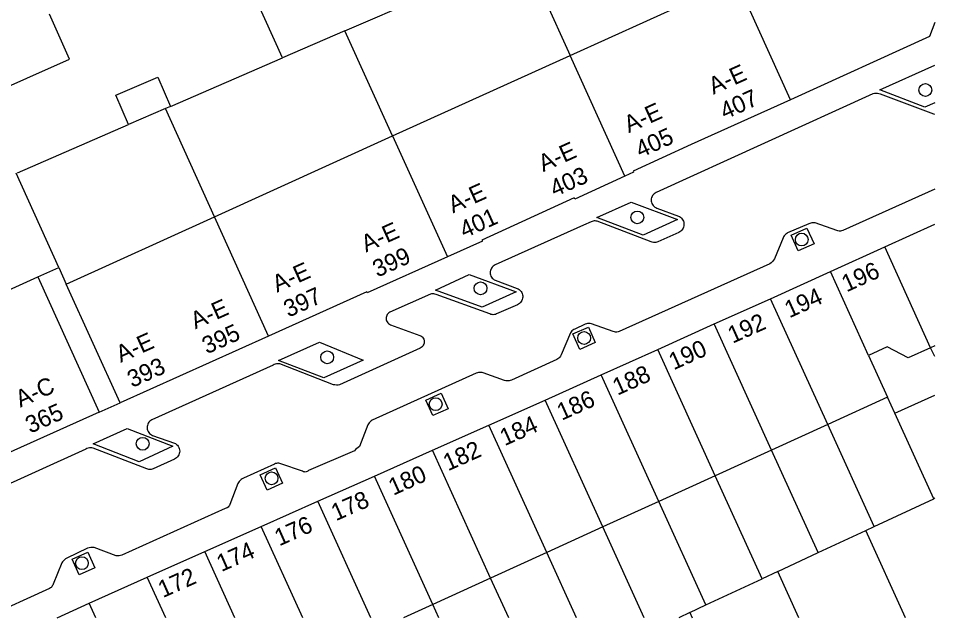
# Model space of a CAD drawing. Extents: x 122462 to 123306, y 485548 to 486417.
# Drawn here: x 123225.8 to 123306, y 485548.3 to 485600.8 of the extents above; entities that cross this region are included whole.
import ezdxf

# ---------------------------------------------------------------- set-up
doc = ezdxf.new("R2010")
doc.units = 0
for name, color, linetype in [('Level 1', 7, 'Continuous'), ('Level 17', 7, 'Continuous'), ('Level 19', 7, 'Continuous'), ('Level 2', 7, 'Continuous'), ('Level 4', 7, 'Continuous'), ('Level 53', 7, 'Continuous'), ('Level 58', 7, 'Continuous')]:
    doc.layers.add(name, color=color, linetype=linetype)

msp = doc.modelspace()

# ---------------------------------------------------------------- linework, layer by layer
at = {"layer": 'Level 1'}
for p, q in [((123258.538, 485590.507), (123274.083, 485597.556)), ((123242.941, 485583.435), (123258.538, 485590.507)), ((123229.945, 485577.542), (123242.941, 485583.435)), ((123301.645, 485580.797), (123306.018, 485582.785)), ((123296.88, 485578.63), (123301.645, 485580.797)), ((123291.65, 485576.259), (123296.88, 485578.63)), ((123223.756, 485576.491), (123227.469, 485578.159)), ((123227.469, 485578.159), (123232.839, 485566.32)), ((123234.663, 485567.139), (123229.945, 485577.542)), ((123286.699, 485574.049), (123291.65, 485576.259)), ((123281.763, 485571.819), (123286.699, 485574.049)), ((123247.679, 485572.979), (123234.663, 485567.139)), ((123306.018, 485572.129), (123305.664, 485571.968)), ((123300.221, 485571.296), (123301.893, 485567.622)), ((123271.9, 485567.38), (123276.809, 485569.579)), ((123266.956, 485565.189), (123271.9, 485567.38)), ((123301.893, 485567.622), (123296.667, 485565.243)), ((123232.839, 485566.32), (123217.686, 485559.514)), ((123262.019, 485562.999), (123266.956, 485565.189)), ((123296.667, 485565.243), (123291.734, 485562.997)), ((123256.949, 485560.719), (123262.019, 485562.999)), ((123291.734, 485562.997), (123286.802, 485560.752)), ((123251.997, 485558.524), (123256.949, 485560.719)), ((123286.802, 485560.752), (123281.856, 485558.5)), ((123247.029, 485556.319), (123251.997, 485558.524)), ((123281.856, 485558.5), (123276.959, 485556.271)), ((123242.08, 485554.13), (123247.029, 485556.319)), ((123276.959, 485556.271), (123272.036, 485554.029)), ((123237.049, 485551.88), (123242.08, 485554.13)), ((123272.036, 485554.029), (123267.124, 485551.793)), ((123231.965, 485549.588), (123237.049, 485551.88)), ((123267.124, 485551.793), (123262.064, 485549.489)), ((123229.157, 485548.322), (123231.965, 485549.588)), ((123262.064, 485549.489), (123259.5, 485548.322))]:
    msp.add_line(p, q, dxfattribs=at)
for points in [[(123274.083, 485597.556), (123284.15, 485602.121), (123284.311, 485601.766), (123288.796, 485603.798)], [(123222.739, 485593.898), (123230.241, 485597.229), (123228.49, 485601.172)], [(123306.018, 485600.451), (123305.57, 485599.229), (123293.38, 485593.679)], [(123293.38, 485593.679), (123284.699, 485589.759), (123279.607, 485587.438), (123279.65, 485587.34), (123278.874, 485586.985)], [(123278.874, 485586.985), (123274.499, 485584.979), (123274.452, 485585.087), (123266.358, 485581.386), (123266.4, 485581.289), (123263.337, 485579.917)], [(123263.337, 485579.917), (123256.32, 485576.769), (123256.282, 485576.857), (123247.679, 485572.979)], [(123276.809, 485569.579), (123279.286, 485570.699), (123281.763, 485571.819)], [(123305.664, 485571.968), (123303.684, 485571.067), (123301.859, 485572.042), (123300.221, 485571.296)]]:
    msp.add_lwpolyline(points, dxfattribs=at)
at = {"layer": 'Level 17'}
msp.add_line((123232.839, 485566.32), (123234.663, 485567.139), dxfattribs=at)
for points in [[(123305.159, 485593.041), (123301.2, 485594.547), (123306.018, 485596.697)], [(123306.018, 485592.383), (123305.959, 485592.406), (123301.269, 485594.168), (123301.138, 485594.2), (123301.005, 485594.22), (123300.87, 485594.228), (123300.736, 485594.224), (123300.602, 485594.208), (123281.633, 485585.552), (123281.54, 485585.506), (123281.455, 485585.447), (123281.379, 485585.376), (123281.314, 485585.295), (123281.261, 485585.206), (123281.221, 485585.11), (123281.196, 485585.01), (123281.185, 485584.906), (123281.189, 485584.803), (123281.208, 485584.701), (123281.241, 485584.602), (123281.288, 485584.51), (123281.348, 485584.425), (123281.419, 485584.35), (123281.5, 485584.285), (123281.59, 485584.233), (123281.686, 485584.194), (123283.57, 485583.492), (123283.665, 485583.445), (123283.753, 485583.386), (123283.833, 485583.316), (123283.902, 485583.235), (123283.959, 485583.146), (123284.004, 485583.05), (123284.035, 485582.948), (123284.052, 485582.844), (123284.054, 485582.738), (123284.043, 485582.632), (123284.017, 485582.529), (123283.977, 485582.431), (123283.924, 485582.339), (123283.859, 485582.255), (123283.784, 485582.181), (123283.699, 485582.117), (123283.606, 485582.066), (123281.777, 485581.234), (123281.68, 485581.202), (123281.579, 485581.182), (123281.477, 485581.176), (123281.375, 485581.183), (123281.275, 485581.203), (123281.178, 485581.236), (123276.458, 485583.034), (123276.369, 485583.06), (123276.277, 485583.073), (123276.184, 485583.071), (123276.093, 485583.054), (123276.005, 485583.024), (123275.923, 485582.981), (123275.267, 485582.687), (123267.526, 485579.212), (123267.433, 485579.163)], [(123306.018, 485593.419), (123305.159, 485593.041)], [(123306.018, 485585.845), (123297.971, 485582.238), (123297.869, 485582.204), (123297.762, 485582.185), (123297.655, 485582.181), (123297.547, 485582.194), (123297.443, 485582.221), (123295.562, 485582.888), (123295.466, 485582.908), (123295.369, 485582.914), (123295.272, 485582.906), (123295.177, 485582.884), (123295.085, 485582.85), (123295, 485582.803), (123293.141, 485582.011), (123293.055, 485581.96), (123292.974, 485581.9), (123292.901, 485581.831), (123292.836, 485581.754), (123292.78, 485581.671), (123292.734, 485581.582), (123291.986, 485579.739), (123291.899, 485579.618), (123291.802, 485579.506), (123291.695, 485579.402), (123291.58, 485579.308), (123278.389, 485573.374), (123278.285, 485573.345), (123278.177, 485573.332), (123278.069, 485573.332), (123277.962, 485573.348), (123277.858, 485573.378), (123275.965, 485574.061), (123275.851, 485574.08), (123275.735, 485574.086), (123275.62, 485574.078), (123275.506, 485574.058), (123275.395, 485574.024), (123274.491, 485573.592), (123274.398, 485573.554), (123274.313, 485573.503), (123274.237, 485573.438), (123274.171, 485573.362), (123274.119, 485573.277), (123273.301, 485571.33), (123273.25, 485571.23), (123273.185, 485571.138), (123273.108, 485571.056), (123273.021, 485570.985), (123272.925, 485570.927), (123268.942, 485569.126), (123268.846, 485569.091), (123268.746, 485569.067), (123268.644, 485569.054), (123268.542, 485569.053), (123268.44, 485569.064), (123268.34, 485569.086), (123266.47, 485569.757), (123266.371, 485569.785), (123266.268, 485569.8), (123266.165, 485569.8), (123266.062, 485569.787), (123265.962, 485569.761), (123265.867, 485569.721), (123256.749, 485565.617), (123256.653, 485565.551), (123256.565, 485565.476), (123256.485, 485565.392), (123256.414, 485565.3), (123256.353, 485565.201), (123255.642, 485563.32), (123255.519, 485563.237), (123255.403, 485563.145), (123255.294, 485563.045), (123255.193, 485562.936), (123251.176, 485561.197), (123251.114, 485561.147), (123251.043, 485561.109), (123250.966, 485561.085), (123250.887, 485561.076), (123250.807, 485561.082), (123250.729, 485561.103), (123250.657, 485561.138), (123248.755, 485561.8), (123248.661, 485561.828), (123248.563, 485561.843), (123248.465, 485561.846), (123248.367, 485561.835), (123248.272, 485561.811)], [(123280.486, 485581.821), (123276.426, 485583.378), (123279.428, 485584.714), (123283.489, 485583.19), (123280.486, 485581.821)], [(123294.075, 485580.449), (123293.452, 485581.824), (123294.827, 485582.447), (123295.45, 485581.072), (123294.075, 485580.449)], [(123267.433, 485579.163), (123267.348, 485579.101), (123267.272, 485579.027), (123267.208, 485578.943), (123267.156, 485578.851), (123267.118, 485578.753), (123267.095, 485578.65), (123267.086, 485578.545), (123267.092, 485578.44), (123267.114, 485578.336), (123267.15, 485578.237), (123267.199, 485578.144), (123267.262, 485578.059), (123267.336, 485577.984), (123267.42, 485577.92), (123267.512, 485577.869), (123269.453, 485577.156), (123269.548, 485577.109), (123269.637, 485577.05), (123269.716, 485576.979), (123269.785, 485576.898), (123269.842, 485576.808), (123269.886, 485576.711), (123269.917, 485576.61), (123269.933, 485576.505), (123269.935, 485576.398), (123269.923, 485576.293), (123269.896, 485576.19), (123269.855, 485576.091), (123269.802, 485576), (123269.736, 485575.916), (123269.66, 485575.842), (123269.574, 485575.779), (123269.48, 485575.729), (123267.648, 485574.921), (123267.554, 485574.883), (123267.455, 485574.861), (123267.354, 485574.854), (123267.253, 485574.862), (123267.155, 485574.886), (123267.061, 485574.925), (123262.345, 485576.628), (123262.25, 485576.663), (123262.152, 485576.684), (123262.051, 485576.689), (123261.951, 485576.678), (123261.853, 485576.652), (123258.292, 485575.07), (123258.209, 485575.018), (123258.136, 485574.954), (123258.074, 485574.878), (123258.025, 485574.794), (123257.99, 485574.702), (123257.971, 485574.607), (123257.967, 485574.509), (123257.98, 485574.412), (123258.008, 485574.318), (123258.051, 485574.231), (123258.107, 485574.151), (123258.176, 485574.081), (123258.255, 485574.024), (123258.342, 485573.98), (123260.934, 485573.043), (123261.017, 485573.001), (123261.093, 485572.947), (123261.16, 485572.881), (123261.215, 485572.806), (123261.259, 485572.724), (123261.289, 485572.635), (123261.305, 485572.544), (123261.307, 485572.45), (123261.295, 485572.358), (123261.268, 485572.268), (123261.228, 485572.184), (123261.176, 485572.107), (123261.112, 485572.039), (123261.038, 485571.981), (123260.957, 485571.936), (123253.895, 485568.708), (123253.76, 485568.691), (123253.624, 485568.688), (123253.488, 485568.7), (123253.354, 485568.725), (123248.661, 485570.555), (123248.56, 485570.564), (123248.458, 485570.561), (123248.357, 485570.547), (123248.259, 485570.52), (123248.165, 485570.483), (123248.075, 485570.435), (123237.436, 485565.644), (123237.346, 485565.588), (123237.264, 485565.519), (123237.193, 485565.44), (123237.134, 485565.352), (123237.088, 485565.256), (123237.056, 485565.155), (123237.038, 485565.05), (123237.036, 485564.943), (123237.048, 485564.838), (123237.075, 485564.735)], [(123266.387, 485575.507), (123262.286, 485576.994), (123265.253, 485578.365), (123269.37, 485576.87), (123266.387, 485575.507)], [(123274.922, 485571.803), (123274.317, 485573.169), (123275.683, 485573.774), (123276.288, 485572.408), (123274.922, 485571.803)], [(123252.522, 485569.338), (123248.545, 485570.851), (123252.128, 485572.448), (123255.955, 485570.867), (123252.522, 485569.338)], [(123262.052, 485566.018), (123261.451, 485567.37), (123262.803, 485567.971), (123263.404, 485566.619), (123262.052, 485566.018)], [(123237.075, 485564.735), (123237.116, 485564.637), (123237.171, 485564.546), (123237.238, 485564.463), (123237.316, 485564.391), (123237.403, 485564.33), (123237.498, 485564.282), (123239.432, 485563.616), (123239.529, 485563.563), (123239.618, 485563.496), (123239.696, 485563.418), (123239.763, 485563.329), (123239.816, 485563.232), (123239.855, 485563.128), (123239.878, 485563.019), (123239.886, 485562.909), (123239.878, 485562.798), (123239.855, 485562.69), (123239.816, 485562.586), (123239.763, 485562.488), (123239.697, 485562.4), (123239.619, 485562.321), (123239.53, 485562.254), (123239.433, 485562.201), (123237.574, 485561.362), (123237.482, 485561.325), (123237.385, 485561.303), (123237.286, 485561.296), (123237.187, 485561.304), (123237.091, 485561.328), (123236.999, 485561.367), (123232.312, 485563.18), (123232.202, 485563.195), (123232.091, 485563.197), (123231.98, 485563.187), (123231.871, 485563.165), (123231.765, 485563.132), (123231.663, 485563.087), (123223.074, 485559.182)], [(123236.334, 485561.965), (123232.304, 485563.534), (123235.298, 485564.875), (123239.289, 485563.345), (123236.334, 485561.965)], [(123248.272, 485561.811), (123248.18, 485561.775), (123245.473, 485560.528), (123245.372, 485560.474), (123245.277, 485560.41), (123245.189, 485560.337), (123245.109, 485560.255), (123245.038, 485560.166), (123244.976, 485560.07), (123244.286, 485558.244), (123244.244, 485558.159), (123244.189, 485558.081), (123244.124, 485558.012), (123244.048, 485557.953), (123243.965, 485557.907), (123243.876, 485557.874), (123234.828, 485553.799), (123234.703, 485553.767), (123234.576, 485553.747), (123234.447, 485553.741), (123234.318, 485553.749), (123232.387, 485554.462), (123232.24, 485554.466), (123232.094, 485554.458), (123231.949, 485554.439), (123231.805, 485554.409), (123229.99, 485553.53), (123229.885, 485553.47), (123229.788, 485553.397), (123229.702, 485553.313), (123229.626, 485553.218), (123229.564, 485553.114), (123228.794, 485551.246), (123228.765, 485551.17), (123228.726, 485551.098), (123228.678, 485551.032), (123228.62, 485550.974), (123228.556, 485550.924), (123228.485, 485550.883), (123222.83, 485548.322)], [(123247.555, 485559.478), (123246.937, 485560.821), (123248.28, 485561.439), (123248.898, 485560.096), (123247.555, 485559.478)], [(123231.08, 485552.079), (123230.467, 485553.439), (123231.827, 485554.052), (123232.44, 485552.692), (123231.08, 485552.079)]]:
    msp.add_lwpolyline(points, dxfattribs=at)
at = {"layer": 'Level 19'}
for p, q in [((123248.885, 485597.34), (123244.447, 485607.164)), ((123254.365, 485599.713), (123270.029, 485606.499)), ((123270.029, 485606.499), (123274.083, 485597.556)), ((123254.365, 485599.713), (123248.885, 485597.34)), ((123258.538, 485590.507), (123254.365, 485599.713)), ((123239.085, 485593.094), (123248.885, 485597.34)), ((123242.941, 485583.435), (123238.647, 485592.904)), ((123225.678, 485587.286), (123235.414, 485591.504)), ((123229.297, 485578.98), (123225.571, 485587.24)), ((123227.469, 485578.159), (123229.297, 485578.98)), ((123229.297, 485578.98), (123229.945, 485577.542)), ((123306.018, 485571.191), (123305.664, 485571.968)), ((123302.525, 485566.232), (123301.893, 485567.622)), ((123302.525, 485566.232), (123306.018, 485567.821)), ((123305.933, 485558.742), (123302.525, 485566.232)), ((123300.731, 485556.315), (123296.667, 485565.243)), ((123295.82, 485554.023), (123291.734, 485562.997)), ((123290.909, 485551.732), (123286.802, 485560.752)), ((123285.984, 485549.433), (123281.856, 485558.5)), ((123300.731, 485556.315), (123305.933, 485558.742)), ((123306.018, 485558.782), (123305.933, 485558.742)), ((123280.578, 485548.322), (123276.959, 485556.271)), ((123299.98, 485555.965), (123300.731, 485556.315)), ((123295.82, 485554.023), (123299.98, 485555.965)), ((123303.465, 485548.322), (123299.98, 485555.965)), ((123274.634, 485548.322), (123272.036, 485554.029)), ((123292.278, 485552.371), (123295.82, 485554.023)), ((123292.278, 485552.371), (123290.909, 485551.732)), ((123294.124, 485548.322), (123292.278, 485552.371)), ((123268.704, 485548.322), (123267.124, 485551.793)), ((123285.984, 485549.433), (123290.909, 485551.732)), ((123262.595, 485548.322), (123262.064, 485549.489)), ((123284.573, 485548.775), (123285.984, 485549.433)), ((123284.573, 485548.775), (123283.602, 485548.322)), ((123284.573, 485548.775), (123284.78, 485548.322))]:
    msp.add_line(p, q, dxfattribs=at)
at = {"layer": 'Level 2'}
for p, q in [((123239.085, 485593.094), (123238.647, 485592.904)), ((123238.647, 485592.904), (123235.414, 485591.504))]:
    msp.add_line(p, q, dxfattribs=at)
msp.add_lwpolyline([(123235.414, 485591.504), (123234.301, 485594.074), (123237.972, 485595.664), (123239.085, 485593.094)], dxfattribs=at)
at = {"layer": 'Level 4'}
for p, q in [((123293.38, 485593.679), (123289.708, 485601.785)), ((123278.874, 485586.985), (123274.083, 485597.556)), ((123258.538, 485590.507), (123263.337, 485579.917)), ((123247.679, 485572.979), (123242.941, 485583.435)), ((123305.664, 485571.968), (123301.645, 485580.797)), ((123300.221, 485571.296), (123296.88, 485578.63)), ((123296.667, 485565.243), (123291.65, 485576.259)), ((123291.734, 485562.997), (123286.699, 485574.049)), ((123286.802, 485560.752), (123281.763, 485571.819)), ((123281.856, 485558.5), (123276.809, 485569.579)), ((123276.959, 485556.271), (123271.9, 485567.38)), ((123272.036, 485554.029), (123266.956, 485565.189)), ((123267.124, 485551.793), (123262.019, 485562.999)), ((123262.064, 485549.489), (123256.949, 485560.719)), ((123256.641, 485548.322), (123251.997, 485558.524)), ((123250.672, 485548.322), (123247.029, 485556.319)), ((123244.725, 485548.322), (123242.08, 485554.13)), ((123238.67, 485548.322), (123237.049, 485551.88)), ((123232.541, 485548.322), (123231.965, 485549.588))]:
    msp.add_line(p, q, dxfattribs=at)
at = {"layer": 'Level 53'}
for centre in [(123305.203, 485594.533), (123279.968, 485583.374), (123294.373, 485581.439), (123266.238, 485577.17), (123275.314, 485572.811), (123252.809, 485571.127), (123262.312, 485567.02), (123236.646, 485563.551), (123247.934, 485560.527), (123231.323, 485553.096)]:
    msp.add_circle(centre, 0.56, dxfattribs=at)

# ---------------------------------------------------------------- texts
at = {"layer": 'Level 58'}
for s, rotation, p in [('A-E', 24.16645, (123286.632, 485594.11)), ('407', 24.16645, (123287.64, 485591.922)), ('A-E', 24.16645, (123279.226, 485590.752)), ('405', 24.16645, (123280.235, 485588.563)), ('A-E', 24.16645, (123271.728, 485587.332)), ('403', 24.16645, (123272.738, 485585.144)), ('A-E', 24.16645, (123263.82, 485583.716)), ('401', 24.16645, (123264.829, 485581.529)), ('A-E', 24.16645, (123256.205, 485580.292)), ('399', 24.16645, (123257.204, 485578.098)), ('A-E', 24.16645, (123248.417, 485576.783)), ('196', 24.45532, (123298.296, 485576.803)), ('397', 24.16645, (123249.414, 485574.589)), ('194', 24.36587, (123293.295, 485574.536)), ('A-E', 24.16645, (123241.26, 485573.563)), ('192', 24.06646, (123288.313, 485572.307)), ('395', 24.16645, (123242.267, 485571.375)), ('A-E', 24.16645, (123234.724, 485570.631)), ('190', 24.22185, (123283.152, 485569.982)), ('393', 24.16645, (123235.717, 485568.436)), ('188', 24.22185, (123278.226, 485567.755)), ('A-C', 24.18384, (123225.924, 485566.701)), ('186', 24.22185, (123273.357, 485565.564)), ('365', 24.18625, (123226.793, 485564.426)), ('184', 24.22185, (123268.354, 485563.336)), ('182', 24.22185, (123263.388, 485561.134)), ('180', 24.22185, (123258.597, 485558.995)), ('178', 23.9196, (123253.57, 485556.761)), ('176', 23.9196, (123248.61, 485554.56)), ('174', 23.84234, (123243.542, 485552.312)), ('172', 24.06205, (123238.414, 485550.028))]:
    msp.add_text(s, height=1.5, rotation=rotation, dxfattribs=at).set_placement(p)

doc.saveas('drawing.dxf')
